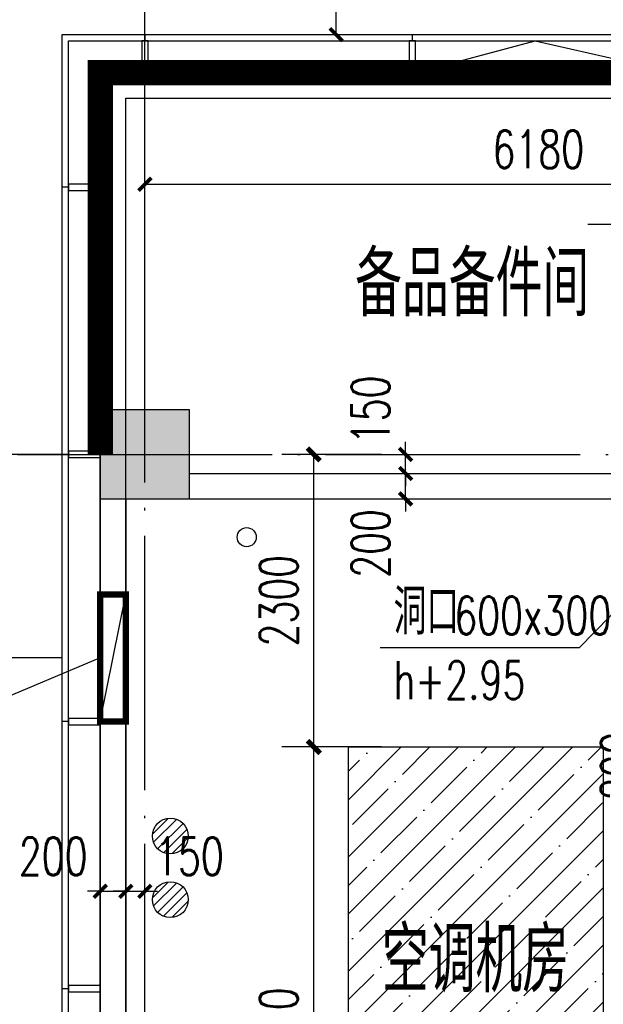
# Model space of a CAD drawing. Extents: x 797781 to 1255204, y 21234 to 1024248.
# Tile 511 of 656: x 895525 to 900109, y 582639 to 590379. Entities that reach past the tile are written whole.
import ezdxf

# ---------------------------------------------------------------- set-up
doc = ezdxf.new("R2010")
doc.units = 0
doc.header["$LTSCALE"] = 1000
doc.header["$MEASUREMENT"] = 0
doc.linetypes.add('230303生产综合楼-平面图_t8$0$DOTE', pattern=[2.4200000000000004, 2, -0.2, 0.02, -0.2])
doc.linetypes.add('__DASH', pattern=[0.35, 0.25, -0.1])
for name, color, linetype in [('230303生产综合楼-平面图_t8$0$3T_WOOD', 21, 'Continuous'), ('230303生产综合楼-平面图_t8$0$COLUMN', 40, 'Continuous'), ('230303生产综合楼-平面图_t8$0$CURTWALL', 4, 'Continuous'), ('230303生产综合楼-平面图_t8$0$DOTE', 1, '230303生产综合楼-平面图_t8$0$DOTE'), ('230303生产综合楼-平面图_t8$0$PUB_DIM', 3, 'Continuous'), ('230303生产综合楼-平面图_t8$0$PUB_HATCH', 8, 'Continuous'), ('230303生产综合楼-平面图_t8$0$PUB_TEXT', 7, 'Continuous'), ('230303生产综合楼-平面图_t8$0$VPIPE-雨水', 4, 'Continuous'), ('230303生产综合楼-平面图_t8$0$WALL', 40, 'Continuous'), ('A-暖通提建筑洞口', 1, 'Continuous'), ('DIM_LEAD', 3, 'Continuous'), ('DIM_SYMB', 3, 'Continuous'), ('DUCT-新风设备标注', 3, 'Continuous'), ('EQUIP_地漏', 7, 'Continuous'), ('PUB_DIM', 3, 'Continuous'), ('PUB_HATCH', 8, 'Continuous'), ('PUB_TEXT', 7, 'Continuous')]:
    doc.layers.add(name, color=color, linetype=linetype)
doc.styles.add('230303生产综合楼-平面图_t8$0$_TCH_DIM', font='SIMPLEX', dxfattribs={"bigfont": 'GBCBIG'})
doc.styles.add('230303生产综合楼-平面图_T8$0$_TCH_DIM_T3', font='SIMPLEX', dxfattribs={"width": 0.7058823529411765, "bigfont": 'GBCBIG'})
doc.styles.add('_TCH_DIM', font='SIMPLEX', dxfattribs={"bigfont": 'GBCBIG'})
doc.styles.add('_TCH_DIM_T3', font='SIMPLEX', dxfattribs={"width": 0.7058823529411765, "bigfont": 'GBCBIG'})
doc.dimstyles.new('230303生产综合楼-平面图_T8$0$_TCH_ARCH&&100', dxfattribs={"dimtxt": 297.5, "dimasz": 100, "dimexe": 250, "dimexo": 300, "dimgap": 126.25, "dimtad": 1, "dimdec": 0, "dimzin": 0, "dimdsep": 46, "dimtxsty": '230303生产综合楼-平面图_T8$0$_TCH_DIM_T3', "dimblk": '230303生产综合楼-平面图_t8$0$_ArchTick', "dimcen": 0.09, "dimclrt": 7, "dimazin": 2, "dimtfac": 1, "dimtdec": 0, "dimtix": 1, "dimtmove": 2, "dimatfit": 3, "dimfxl": 1, "dimtolj": 1, "dimtzin": 0, "dimarcsym": 0})
doc.dimstyles.new('_TCH_ARCH&&100', dxfattribs={"dimtxt": 297.5, "dimasz": 100, "dimexe": 250, "dimexo": 300, "dimgap": 126.25, "dimtad": 1, "dimdec": 0, "dimzin": 0, "dimdsep": 46, "dimtxsty": '_TCH_DIM_T3', "dimblk": 'ARCHTICK', "dimcen": 0.09, "dimclrt": 7, "dimazin": 2, "dimtfac": 1, "dimtdec": 0, "dimtix": 1, "dimtmove": 2, "dimatfit": 3, "dimfxl": 1, "dimtolj": 1, "dimtzin": 0, "dimarcsym": 0})

# ---------------------------------------------------------------- blocks, each defined once
blk = doc.blocks.new('AQ6-8')
at = {"color": 6, "linetype": '__DASH', "ltscale": 4, "const_width": 200}
blk.add_lwpolyline([(1030371.278202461, 584887.5202508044), (1023721.280274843, 584887.5202508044), (1023721.280274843, 581887.5236173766)], dxfattribs=at)
at = {"layer": 'DIM_SYMB'}
blk.add_lwpolyline([(1022598.055637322, 585905.6121253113, 0, 0, 0), (1025013.730528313, 585905.6121253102, 0, 0, 0), (1025013.730528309, 585189.5911204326, 80.00000000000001, 0, 0), (1025013.730528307, 584889.5911204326, 0, 0, 0)], format="xyseb", dxfattribs=at)
blk = doc.blocks.new('_ArchTick')
at = {"color": 0, "linetype": 'ByBlock', "const_width": 0.4}
blk.add_lwpolyline([(-0.5, -0.5), (0.5, 0.5)], dxfattribs=at)
blk = doc.blocks.new('*D6591')
at = {"layer": 'Defpoints', "color": 0, "transparency": 16777216}
for p in [(656845.2999400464, 577279.6610090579), (657758.9948148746, 577279.6610090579), (657758.9948148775, 575679.4638252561)]:
    blk.add_point(p, dxfattribs=at)
at = {"layer": 'PUB_DIM', "color": 0, "lineweight": -2, "transparency": 16777216}
for p, q in [((657458.9948148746, 577279.6610090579), (656595.2999400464, 577279.6610090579)), ((656845.2999400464, 575679.4638252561), (656845.2999400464, 577279.6610090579)), ((657458.9948148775, 575679.4638252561), (656595.2999400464, 575679.4638252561))]:
    blk.add_line(p, q, dxfattribs=at)
at = {"layer": 'PUB_DIM', "color": 0, "lineweight": -2, "transparency": 16777216, "xscale": 100, "yscale": 100, "zscale": 100}
for p, rotation in [((656845.2999400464, 577279.6610090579), 90), ((656845.2999400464, 575679.4638252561), 270)]:
    blk.add_blockref('_ArchTick', p, dxfattribs=dict(at, rotation=rotation))
at = {"layer": 'PUB_DIM', "color": 7, "transparency": 16777216, "insert": (656570.2999400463, 576479.5624171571), "char_height": 297.5, "attachment_point": 5, "rotation": 90, "style": '_TCH_DIM_T3'}
blk.add_mtext('\\A1;1600', dxfattribs=at)
blk = doc.blocks.new('$TwtSys$00000141')
for p, q in [((-94.19606303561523, 7.672111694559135), (-10.08309029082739, 91.78508443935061)), ((-94.19606303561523, 7.672111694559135), (-10.08309029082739, 91.78508443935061)), ((-87.21916889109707, -35.05448014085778), (35.05448014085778, 87.21916889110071)), ((-87.21916889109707, -35.05448014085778), (35.05448014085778, 87.21916889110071)), ((-66.46803743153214, -66.46803743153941), (66.46803743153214, 66.46803743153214)), ((-66.46803743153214, -66.46803743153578), (66.46803743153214, 66.46803743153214)), ((-32.35611368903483, -87.061266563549), (87.58274635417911, 32.87759347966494)), ((-32.35611368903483, -87.061266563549), (87.58274635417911, 32.87759347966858)), ((11.43110768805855, -92.25951895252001), (92.2594807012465, -11.43114593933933)), ((11.43110768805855, -92.25951895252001), (92.2594807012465, -11.43114593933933))]:
    blk.add_line(p, q)
blk.add_circle((0, 0), 94)
blk.add_circle((0, 0), 94)
blk = doc.blocks.new('6FDL')
at = {"layer": 'EQUIP_地漏', "xscale": 1.5, "yscale": 1.5, "zscale": 1.5, "rotation": 180.0000000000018}
for p in [(1062951.312653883, 398104.9173896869), (1062951.312653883, 397604.9173896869)]:
    blk.add_blockref('$TwtSys$00000141', p, dxfattribs=at)
blk = doc.blocks.new('230303生产综合楼-平面图_t8$0$6-XHS')
at = {"layer": '230303生产综合楼-平面图_t8$0$VPIPE-雨水'}
blk.add_circle((1163068.411988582, 364987.3788307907), 75, dxfattribs=at)
blk = doc.blocks.new('230303生产综合楼-平面图_t8$0$6WLGJ')
at = {"layer": '230303生产综合楼-平面图_t8$0$3T_WOOD'}
for points in [[(1013516.34105683, 389786.8530113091), (1013566.34105683, 389786.8530113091), (1013566.34105683, 390036.8530113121), (1013516.34105683, 390036.8530113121)], [(1015616.34105683, 389786.8530113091), (1015666.34105683, 389786.8530113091), (1015666.34105683, 390036.8530113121), (1015616.34105683, 390036.8530113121)], [(1012941.348256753, 388911.8530113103), (1012941.348256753, 388861.8530113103), (1013191.350677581, 388861.8530113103), (1013191.350677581, 388911.8530113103)], [(1012941.348256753, 386811.8530113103), (1012941.348256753, 386761.8530113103), (1013191.350677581, 386761.8530113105), (1013191.350677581, 386811.8530113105)], [(1012941.348256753, 384711.8530113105), (1012941.348256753, 384661.8530113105), (1013191.350677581, 384661.8530113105), (1013191.350677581, 384711.8530113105)], [(1012941.348256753, 382611.8530113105), (1012941.348256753, 382561.8530113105), (1013191.350677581, 382561.8530113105), (1013191.350677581, 382611.8530113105)]]:
    blk.add_lwpolyline(points, close=True, dxfattribs=at)
for points in [[(1013541.346184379, 390086.8530113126), (1013541.350677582, 390036.8530113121)], [(1013541.346184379, 390086.853011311), (1013541.350677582, 390036.8530113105)], [(1015641.346184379, 390086.853011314), (1015641.350677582, 390036.8530113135)], [(1012941.348256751, 388886.8530113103), (1012891.348256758, 388886.8530113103)], [(1012941.348256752, 386786.8530113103), (1012891.348256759, 386786.8530113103)], [(1012941.348256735, 386786.8530113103), (1012891.348256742, 386786.8530113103)], [(1012941.34825675, 384686.8530113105), (1012891.348256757, 384686.8530113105)], [(1012941.34825675, 384686.8530113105), (1012891.348256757, 384686.8530113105)], [(1012941.34825675, 382586.8530113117), (1012891.348256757, 382586.8530113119)], [(1012941.34825675, 382586.8530113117), (1012891.348256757, 382586.8530113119)]]:
    blk.add_lwpolyline(points, dxfattribs=at)
blk = doc.blocks.new('*D2988')
at = {"layer": 'Defpoints', "color": 0, "transparency": 16777216}
for p in [(897834.7227484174, 584662.2470783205), (898666.8011035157, 584662.2470783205), (898666.8011035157, 580162.2470783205)]:
    blk.add_point(p, dxfattribs=at)
at = {"layer": 'PUB_DIM', "color": 0, "lineweight": -2, "transparency": 16777216}
for p, q in [((898366.8011035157, 584662.2470783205), (897584.7227484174, 584662.2470783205)), ((897834.7227484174, 580162.2470783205), (897834.7227484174, 584662.2470783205)), ((898366.8011035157, 580162.2470783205), (897584.7227484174, 580162.2470783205))]:
    blk.add_line(p, q, dxfattribs=at)
at = {"layer": 'PUB_DIM', "color": 0, "lineweight": -2, "transparency": 16777216, "xscale": 100, "yscale": 100, "zscale": 100}
for p, rotation in [((897834.7227484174, 584662.2470783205), 90), ((897834.7227484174, 580162.2470783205), 270)]:
    blk.add_blockref('_ArchTick', p, dxfattribs=dict(at, rotation=rotation))
at = {"layer": 'PUB_DIM', "color": 7, "transparency": 16777216, "insert": (897559.7227484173, 582412.2470783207), "char_height": 297.5, "attachment_point": 5, "rotation": 90, "style": '_TCH_DIM_T3'}
blk.add_mtext('\\A1;4500', dxfattribs=at)
blk = doc.blocks.new('*D2989')
at = {"layer": 'Defpoints', "color": 0, "transparency": 16777216}
for p in [(897834.7227484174, 586962.1583240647), (898666.8011035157, 586962.1583240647), (898666.8011035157, 584662.2470783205)]:
    blk.add_point(p, dxfattribs=at)
at = {"layer": 'PUB_DIM', "color": 0, "lineweight": -2, "transparency": 16777216}
for p, q in [((898366.8011035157, 586962.1583240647), (897584.7227484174, 586962.1583240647)), ((897834.7227484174, 584662.2470783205), (897834.7227484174, 586962.1583240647)), ((898366.8011035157, 584662.2470783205), (897584.7227484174, 584662.2470783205))]:
    blk.add_line(p, q, dxfattribs=at)
at = {"layer": 'PUB_DIM', "color": 0, "lineweight": -2, "transparency": 16777216, "xscale": 100, "yscale": 100, "zscale": 100}
for p, rotation in [((897834.7227484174, 586962.1583240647), 90), ((897834.7227484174, 584662.2470783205), 270)]:
    blk.add_blockref('_ArchTick', p, dxfattribs=dict(at, rotation=rotation))
at = {"layer": 'PUB_DIM', "color": 7, "transparency": 16777216, "insert": (897559.7227484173, 585812.2027011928), "char_height": 297.5, "attachment_point": 5, "rotation": 90, "style": '_TCH_DIM_T3'}
blk.add_mtext('\\A1;2300', dxfattribs=at)
blk = doc.blocks.new('230303生产综合楼-平面图_t8$0$_ArchTick')
at = {"color": 0, "linetype": 'ByBlock', "const_width": 0.3}
blk.add_lwpolyline([(-0.5, -0.5), (0.5, 0.5)], dxfattribs=at)
blk = doc.blocks.new('*D4945')
at = {"layer": '230303生产综合楼-平面图_t8$0$PUB_DIM', "color": 0, "lineweight": -2, "transparency": 16777216}
for p, q in [((897358.006663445, 592262.5106337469), (898260.9075614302, 592262.5106337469)), ((898010.9075614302, 590262.1583240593), (898010.9075614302, 592262.5106337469)), ((897358.0066634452, 590262.1583240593), (898260.9075614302, 590262.1583240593))]:
    blk.add_line(p, q, dxfattribs=at)
at = {"layer": 'Defpoints', "color": 0, "transparency": 16777216}
for p in [(897058.006663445, 592262.5106337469), (898010.9075614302, 592262.5106337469), (897058.0066634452, 590262.1583240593)]:
    blk.add_point(p, dxfattribs=at)
at = {"layer": '230303生产综合楼-平面图_t8$0$PUB_DIM', "color": 0, "lineweight": -2, "transparency": 16777216, "xscale": 100, "yscale": 100, "zscale": 100}
for p, rotation in [((898010.9075614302, 592262.5106337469), 90), ((898010.9075614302, 590262.1583240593), 270)]:
    blk.add_blockref('230303生产综合楼-平面图_t8$0$_ArchTick', p, dxfattribs=dict(at, rotation=rotation))
at = {"layer": '230303生产综合楼-平面图_t8$0$PUB_DIM', "color": 7, "transparency": 16777216, "insert": (897735.9075614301, 591262.3344789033), "char_height": 297.5, "attachment_point": 5, "rotation": 90, "style": '230303生产综合楼-平面图_T8$0$_TCH_DIM_T3'}
blk.add_mtext('\\A1;2000', dxfattribs=at)
blk = doc.blocks.new('*D5058')
at = {"layer": '230303生产综合楼-平面图_t8$0$PUB_DIM', "color": 0, "lineweight": -2, "transparency": 16777216}
for p, q in [((896508.0044136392, 588724.4391654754), (896508.0044136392, 589335.9459210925)), ((902687.9970098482, 588724.4391621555), (902687.9970098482, 589335.9459210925)), ((896508.0044136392, 589085.9459210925), (902687.9970098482, 589085.9459210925))]:
    blk.add_line(p, q, dxfattribs=at)
at = {"layer": 'Defpoints', "color": 0, "transparency": 16777216}
for p in [(902687.9970098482, 589085.9459210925), (896508.0044136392, 588424.4391654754), (902687.9970098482, 588424.4391621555)]:
    blk.add_point(p, dxfattribs=at)
at = {"layer": '230303生产综合楼-平面图_t8$0$PUB_DIM', "color": 0, "lineweight": -2, "transparency": 16777216, "xscale": 100, "yscale": 100, "zscale": 100, "rotation": 180}
blk.add_blockref('230303生产综合楼-平面图_t8$0$_ArchTick', (896508.0044136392, 589085.9459210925), dxfattribs=at)
at = {"layer": '230303生产综合楼-平面图_t8$0$PUB_DIM', "color": 0, "lineweight": -2, "transparency": 16777216, "xscale": 100, "yscale": 100, "zscale": 100}
blk.add_blockref('230303生产综合楼-平面图_t8$0$_ArchTick', (902687.9970098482, 589085.9459210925), dxfattribs=at)
at = {"layer": '230303生产综合楼-平面图_t8$0$PUB_DIM', "color": 7, "transparency": 16777216, "insert": (899598.0007117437, 589360.9459210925), "char_height": 297.5, "attachment_point": 5, "style": '230303生产综合楼-平面图_T8$0$_TCH_DIM_T3'}
blk.add_mtext('\\A1;6180', dxfattribs=at)
blk = doc.blocks.new('*D5060')
at = {"layer": '230303生产综合楼-平面图_t8$0$PUB_DIM', "color": 0, "lineweight": -2, "transparency": 16777216}
for p, q in [((896158.0044139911, 583527.6913926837), (896058.0044139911, 583527.6913926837)), ((896158.0044139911, 583527.6913926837), (896358.0044139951, 583527.6913926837)), ((896358.0044139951, 583527.6913926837), (896458.0044139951, 583527.6913926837)), ((896158.0044139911, 583227.69139272), (896158.0044139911, 583277.6913926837)), ((896358.0044139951, 583227.69139272), (896358.0044139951, 583277.6913926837))]:
    blk.add_line(p, q, dxfattribs=at)
at = {"layer": 'Defpoints', "color": 0, "transparency": 16777216}
for p in [(896158.0044139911, 583527.69139272), (896358.0044139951, 583527.69139272), (896358.0044139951, 583527.6913926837)]:
    blk.add_point(p, dxfattribs=at)
at = {"layer": '230303生产综合楼-平面图_t8$0$PUB_DIM', "color": 0, "lineweight": -2, "transparency": 16777216, "xscale": 100, "yscale": 100, "zscale": 100}
blk.add_blockref('230303生产综合楼-平面图_t8$0$_ArchTick', (896158.0044139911, 583527.6913926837), dxfattribs=at)
at = {"layer": '230303生产综合楼-平面图_t8$0$PUB_DIM', "color": 0, "lineweight": -2, "transparency": 16777216, "xscale": 100, "yscale": 100, "zscale": 100, "rotation": 180}
blk.add_blockref('230303生产综合楼-平面图_t8$0$_ArchTick', (896358.0044139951, 583527.6913926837), dxfattribs=at)
at = {"layer": '230303生产综合楼-平面图_t8$0$PUB_DIM', "color": 7, "transparency": 16777216, "insert": (895788.0044139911, 583802.6913926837), "char_height": 297.5, "attachment_point": 5, "style": '230303生产综合楼-平面图_T8$0$_TCH_DIM_T3'}
blk.add_mtext('\\A1;200', dxfattribs=at)
blk = doc.blocks.new('*D5061')
at = {"layer": '230303生产综合楼-平面图_t8$0$PUB_DIM', "color": 0, "lineweight": -2, "transparency": 16777216}
for p, q in [((896358.0044139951, 583527.6913926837), (896258.0044139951, 583527.6913926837)), ((896358.0044139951, 583527.6913926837), (896508.0044139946, 583527.6913926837)), ((896508.0044139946, 583527.6913926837), (896608.0044139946, 583527.6913926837)), ((896358.0044139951, 583227.69139272), (896358.0044139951, 583277.6913926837)), ((896508.0044139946, 583227.69139272), (896508.0044139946, 583277.6913926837))]:
    blk.add_line(p, q, dxfattribs=at)
at = {"layer": 'Defpoints', "color": 0, "transparency": 16777216}
for p in [(896358.0044139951, 583527.69139272), (896508.0044139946, 583527.69139272), (896508.0044139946, 583527.6913926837)]:
    blk.add_point(p, dxfattribs=at)
at = {"layer": '230303生产综合楼-平面图_t8$0$PUB_DIM', "color": 0, "lineweight": -2, "transparency": 16777216, "xscale": 100, "yscale": 100, "zscale": 100}
blk.add_blockref('230303生产综合楼-平面图_t8$0$_ArchTick', (896358.0044139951, 583527.6913926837), dxfattribs=at)
at = {"layer": '230303生产综合楼-平面图_t8$0$PUB_DIM', "color": 0, "lineweight": -2, "transparency": 16777216, "xscale": 100, "yscale": 100, "zscale": 100, "rotation": 180}
blk.add_blockref('230303生产综合楼-平面图_t8$0$_ArchTick', (896508.0044139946, 583527.6913926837), dxfattribs=at)
at = {"layer": '230303生产综合楼-平面图_t8$0$PUB_DIM', "color": 7, "transparency": 16777216, "insert": (896858.0044139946, 583802.6913926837), "char_height": 297.5, "attachment_point": 5, "style": '230303生产综合楼-平面图_T8$0$_TCH_DIM_T3'}
blk.add_mtext('\\A1;150', dxfattribs=at)
blk = doc.blocks.new('*D5102')
at = {"layer": '230303生产综合楼-平面图_t8$0$PUB_DIM', "color": 0, "lineweight": -2, "transparency": 16777216}
for p, q in [((898555.7654789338, 586812.1583202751), (898555.7654789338, 586912.1583202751)), ((898555.7654789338, 586612.1583199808), (898555.7654789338, 586812.1583202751)), ((898567.2503404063, 586812.1583202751), (898805.7654789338, 586812.1583202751)), ((898555.7654789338, 586612.1583199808), (898555.7654789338, 586512.1583199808)), ((898567.2503404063, 586612.1583199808), (898805.7654789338, 586612.1583199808))]:
    blk.add_line(p, q, dxfattribs=at)
at = {"layer": 'Defpoints', "color": 0, "transparency": 16777216}
for p in [(898267.2503404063, 586812.1583202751), (898555.7654789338, 586812.1583202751), (898267.2503404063, 586612.1583199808)]:
    blk.add_point(p, dxfattribs=at)
at = {"layer": '230303生产综合楼-平面图_t8$0$PUB_DIM', "color": 0, "lineweight": -2, "transparency": 16777216, "xscale": 100, "yscale": 100, "zscale": 100}
for p, rotation in [((898555.7654789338, 586812.1583202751), 270), ((898555.7654789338, 586612.1583199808), 90)]:
    blk.add_blockref('230303生产综合楼-平面图_t8$0$_ArchTick', p, dxfattribs=dict(at, rotation=rotation))
at = {"layer": '230303生产综合楼-平面图_t8$0$PUB_DIM', "color": 7, "transparency": 16777216, "insert": (898280.7654789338, 586262.1583199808), "char_height": 297.5, "attachment_point": 5, "rotation": 90, "style": '230303生产综合楼-平面图_T8$0$_TCH_DIM_T3'}
blk.add_mtext('\\A1;200', dxfattribs=at)
blk = doc.blocks.new('*D5103')
at = {"layer": '230303生产综合楼-平面图_t8$0$PUB_DIM', "color": 0, "lineweight": -2, "transparency": 16777216}
for p, q in [((898555.7654789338, 586962.1583240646), (898555.7654789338, 587062.1583240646)), ((898555.7654789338, 586812.1583202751), (898555.7654789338, 586962.1583240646)), ((898567.2503404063, 586962.1583240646), (898805.7654789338, 586962.1583240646)), ((898555.7654789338, 586812.1583202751), (898555.7654789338, 586712.1583202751)), ((898567.2503404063, 586812.1583202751), (898805.7654789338, 586812.1583202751))]:
    blk.add_line(p, q, dxfattribs=at)
at = {"layer": 'Defpoints', "color": 0, "transparency": 16777216}
for p in [(898267.2503404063, 586962.1583240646), (898555.7654789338, 586962.1583240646), (898267.2503404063, 586812.1583202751)]:
    blk.add_point(p, dxfattribs=at)
at = {"layer": '230303生产综合楼-平面图_t8$0$PUB_DIM', "color": 0, "lineweight": -2, "transparency": 16777216, "xscale": 100, "yscale": 100, "zscale": 100}
for p, rotation in [((898555.7654789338, 586962.1583240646), 270), ((898555.7654789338, 586812.1583202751), 90)]:
    blk.add_blockref('230303生产综合楼-平面图_t8$0$_ArchTick', p, dxfattribs=dict(at, rotation=rotation))
at = {"layer": '230303生产综合楼-平面图_t8$0$PUB_DIM', "color": 7, "transparency": 16777216, "insert": (898280.7654789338, 587312.1583240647), "char_height": 297.5, "attachment_point": 5, "rotation": 90, "style": '230303生产综合楼-平面图_T8$0$_TCH_DIM_T3'}
blk.add_mtext('\\A1;150', dxfattribs=at)
blk = doc.blocks.new('*D5106')
at = {"layer": '230303生产综合楼-平面图_t8$0$PUB_DIM', "color": 0, "lineweight": -2, "transparency": 16777216}
for p, q in [((900863.8365912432, 584612.1583241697), (900863.8365912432, 584712.1583241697)), ((901408.0039946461, 584612.1583241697), (900613.8365912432, 584612.1583241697)), ((900863.8365912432, 584412.1583241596), (900863.8365912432, 584612.1583241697)), ((901408.0039945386, 584412.1583241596), (900613.8365912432, 584412.1583241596)), ((900863.8365912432, 584412.1583241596), (900863.8365912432, 584312.1583241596))]:
    blk.add_line(p, q, dxfattribs=at)
at = {"layer": 'Defpoints', "color": 0, "transparency": 16777216}
for p in [(900863.8365912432, 584612.1583241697), (901708.0039946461, 584612.1583241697), (901708.0039945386, 584412.1583241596)]:
    blk.add_point(p, dxfattribs=at)
at = {"layer": '230303生产综合楼-平面图_t8$0$PUB_DIM', "color": 0, "lineweight": -2, "transparency": 16777216, "xscale": 100, "yscale": 100, "zscale": 100}
for p, rotation in [((900863.8365912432, 584612.1583241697), 270), ((900863.8365912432, 584412.1583241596), 90)]:
    blk.add_blockref('230303生产综合楼-平面图_t8$0$_ArchTick', p, dxfattribs=dict(at, rotation=rotation))
at = {"layer": '230303生产综合楼-平面图_t8$0$PUB_DIM', "color": 7, "transparency": 16777216, "insert": (900238.8365912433, 584512.158324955), "char_height": 297.5, "attachment_point": 5, "rotation": 90, "style": '230303生产综合楼-平面图_T8$0$_TCH_DIM_T3'}
blk.add_mtext('\\A1;200', dxfattribs=at)
blk = doc.blocks.new('_FZH')
blk.add_lwpolyline([(-0.5, -0.5), (0.5, -0.5), (0.5, 0.5), (-0.5, 0.5)], close=True)
at = {"layer": 'PUB_HATCH'}
blk.add_solid([(-0.5, -0.5), (0.5, -0.5), (-0.5, 0.5), (0.5, 0.5)], dxfattribs=at)
blk = doc.blocks.new('6-9FND69')
at = {"layer": 'A-暖通提建筑洞口', "const_width": 50, "elevation": 2600}
blk.add_lwpolyline([(657758.9948148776, 576179.4638252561), (657958.9923940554, 576179.4638252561), (657958.9923940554, 575179.4638252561), (657758.9948148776, 575179.4638252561)], close=True, dxfattribs=at)
at = {"layer": 'A-暖通提建筑洞口'}
blk.add_lwpolyline([(657758.9923940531, 575179.6610090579), (657958.9923940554, 576179.4638252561)], dxfattribs=at)
at = {"layer": 'DIM_LEAD'}
for p, q in [((663151.183028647, 579087.9571764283), (661587.7508342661, 579087.9571764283)), ((662658.9944009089, 576929.660999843), (661521.1900145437, 575759.1229795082)), ((661521.1900145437, 575759.1229795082), (659957.7578201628, 575759.1229795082)), ((657758.9923940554, 575679.4638252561), (656039.7255271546, 574958.1539641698))]:
    blk.add_line(p, q, dxfattribs=at)
at = {"layer": 'PUB_TEXT', "style": '_TCH_DIM'}
blk.add_text('洞口', height=357.4468085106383, dxfattribs=at).set_placement((660062.7578201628, 575864.1229795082))
at = {"layer": 'PUB_TEXT', "style": '_TCH_DIM', "width": 0.7058823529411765}
for s, p in [('600x300', (660539.3535648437, 575864.1229795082)), ('h+2.95', (660062.7578201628, 575356.6229795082))]:
    blk.add_text(s, height=297.5, dxfattribs=at).set_placement(p)
at = {"layer": 'PUB_DIM'}
dim = blk.add_aligned_dim(p1=(657758.9948148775, 575679.4638252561), p2=(657758.9948148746, 577279.6610090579), distance=913.6948748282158, dimstyle='_TCH_ARCH&&100', dxfattribs=at)
dim.commit()
dim.dimension.update_dxf_attribs({"geometry": '*D6591', "text_midpoint": (656570.2999400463, 576479.5624171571)})

msp = doc.modelspace()

# ---------------------------------------------------------------- hatches: boundary and pattern name
at = {"layer": 'PUB_HATCH'}
h = msp.add_hatch(dxfattribs=at)
h.set_pattern_fill('ANSI35', color=256, scale=100)
h.set_pattern_definition([(45, (0, 0), (-224.5064030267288, 224.5064030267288), []), (45, (224.5065, 0), (-224.5064030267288, 224.5064030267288), [396.875, -79.375, 0, -79.375])])
h.paths.add_polyline_path([(898108.0054885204, 584662.2470783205), (900108.0054885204, 584662.2470783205), (900108.0054885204, 580162.2470783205), (898108.0054885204, 580162.2470783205)])

# ---------------------------------------------------------------- linework, layer by layer
at = {"layer": '230303生产综合楼-平面图_t8$0$CURTWALL'}
for points in [[(895858.0019931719, 590262.1583240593), (963708.0044139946, 590262.1583240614), (989557.9999210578, 587582.2653706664), (989557.9999210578, 566862.1583240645), (895858.0019931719, 566862.1583240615)], [(895908.0019931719, 590212.1583240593), (963705.4195675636, 590212.1583240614), (989507.9999210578, 587537.1809435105), (989507.9999210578, 566912.1583240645), (895908.0019931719, 566912.1583240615)], [(896158.0019931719, 589962.1583240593), (963692.495335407, 589962.1583240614), (989257.9999210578, 587311.7588077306), (989257.9999210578, 567162.1583240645), (896158.0019931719, 567162.1583240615)]]:
    msp.add_lwpolyline(points, close=True, dxfattribs=at)
msp.add_lwpolyline([(898632.994792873, 589962.1583239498), (899574.790946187, 590212.158323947), (900682.994792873, 589962.1583239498)], dxfattribs=at)
at = {"layer": '230303生产综合楼-平面图_t8$0$DOTE'}
for p, q in [((896508.0044139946, 564962.1583240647), (896508.0044139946, 592962.1583240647)), ((895508.0044139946, 586962.1583240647), (989908.0044139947, 586962.1583240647))]:
    msp.add_line(p, q, dxfattribs=at)
at = {"layer": '230303生产综合楼-平面图_t8$0$PUB_HATCH', "color": 8}
msp.add_lwpolyline([(896358.0019927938, 576462.1583274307), (896358.0019931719, 589762.1583240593), (963682.1559496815, 589762.1583240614), (989057.9999210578, 587131.4210991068), (989057.9999210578, 567362.1583240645), (896358.0019931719, 567362.1583240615), (896358.0019931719, 573462.1566374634)], dxfattribs=at)
at = {"layer": '230303生产综合楼-平面图_t8$0$WALL'}
for p, q in [((896858.0044047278, 586812.1583240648), (901808.0039960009, 586812.1583132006)), ((896158.0044139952, 586612.1583240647), (896158.0044139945, 578912.1583240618)), ((896358.0044139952, 586612.1583240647), (896358.0044139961, 578912.1583240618)), ((896858.004404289, 586612.1583240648), (901708.003995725, 586612.1583134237))]:
    msp.add_line(p, q, dxfattribs=at)
at = {"layer": 'DUCT-新风设备标注'}
msp.add_lwpolyline([(898108.0054885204, 584662.2470783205), (900108.0054885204, 584662.2470783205), (900108.0054885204, 580162.2470783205), (898108.0054885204, 580162.2470783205)], close=True, dxfattribs=at)

# ---------------------------------------------------------------- block references
for name, p in [('230303生产综合楼-平面图_t8$0$6-XHS', (-265760.4110854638, 221324.5452636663)), ('AQ6-8', (-127563.278281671, 5074.638073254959)), ('230303生产综合楼-平面图_t8$0$6WLGJ', (-117033.3462635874, 200175.3053127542)), ('6-9FND69', (238399.0095991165, 9682.497315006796)), ('6FDL', (-166243.3082398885, 185857.2409343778))]:
    msp.add_blockref(name, p)
at = {"layer": '230303生产综合楼-平面图_t8$0$COLUMN', "xscale": 700, "yscale": 700, "zscale": 700}
msp.add_blockref('_FZH', (896508.0044139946, 586962.1583240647), dxfattribs=at)

# ---------------------------------------------------------------- texts
at = {"layer": '230303生产综合楼-平面图_t8$0$PUB_TEXT', "style": '230303生产综合楼-平面图_t8$0$_TCH_DIM'}
for s, p in [('备品备件间', (898159.609653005, 588046.3188414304)), ('空调机房', (898369.3137949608, 582733.5060856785))]:
    msp.add_text(s, height=510.6382978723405, dxfattribs=at).set_placement(p)

# ---------------------------------------------------------------- dimensions: what is measured, and where the dimension line sits
at = {"layer": '230303生产综合楼-平面图_t8$0$PUB_DIM'}
for p1, p2, distance, picture, middle in [((897058.0066634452, 590262.1583240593), (897058.006663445, 592262.5106337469), -952.9008979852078, '*D4945', (897735.9075614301, 591262.3344789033)), ((896508.0044136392, 588424.4391654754), (902687.9970098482, 588424.4391621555), 661.5067589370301, '*D5058', (899598.0007117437, 589360.9459210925))]:
    dim = msp.add_aligned_dim(p1=p1, p2=p2, distance=distance, dimstyle='230303生产综合楼-平面图_T8$0$_TCH_ARCH&&100', dxfattribs=at)
    dim.commit()
    dim.dimension.update_dxf_attribs({"geometry": picture, "text_midpoint": middle})
for base, p1, p2, angle, picture, middle in [((898555.7654789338, 586962.1583240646), (898267.2503404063, 586812.1583202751), (898267.2503404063, 586962.1583240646), 90, '*D5103', (898280.7654789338, 587312.1583240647)), ((898555.7654789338, 586812.1583202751), (898267.2503404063, 586612.1583199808), (898267.2503404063, 586812.1583202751), 90, '*D5102', (898280.7654789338, 586262.1583199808)), ((900863.8365912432, 584612.1583241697), (901708.0039945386, 584412.1583241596), (901708.0039946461, 584612.1583241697), 89.99999996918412, '*D5106', (900238.8365912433, 584512.158324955)), ((896358.0044139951, 583527.6913926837), (896158.0044139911, 583527.69139272), (896358.0044139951, 583527.69139272), 0, '*D5060', (895788.0044139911, 583802.6913926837)), ((896508.0044139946, 583527.6913926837), (896358.0044139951, 583527.69139272), (896508.0044139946, 583527.69139272), 0, '*D5061', (896858.0044139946, 583802.6913926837))]:
    dim = msp.add_linear_dim(base=base, p1=p1, p2=p2, angle=angle, dimstyle='230303生产综合楼-平面图_T8$0$_TCH_ARCH&&100', dxfattribs=at)
    dim.commit()
    dim.dimension.update_dxf_attribs({"geometry": picture, "text_midpoint": middle, "dimtype": 161})
at = {"layer": 'PUB_DIM'}
for p1, p2, picture, middle in [((898666.8011035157, 584662.2470783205), (898666.8011035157, 586962.1583240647), '*D2989', (897559.7227484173, 585812.2027011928)), ((898666.8011035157, 580162.2470783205), (898666.8011035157, 584662.2470783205), '*D2988', (897559.7227484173, 582412.2470783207))]:
    dim = msp.add_aligned_dim(p1=p1, p2=p2, distance=832.0783550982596, dimstyle='_TCH_ARCH&&100', dxfattribs=at)
    dim.commit()
    dim.dimension.update_dxf_attribs({"geometry": picture, "text_midpoint": middle})

doc.saveas('drawing.dxf')
